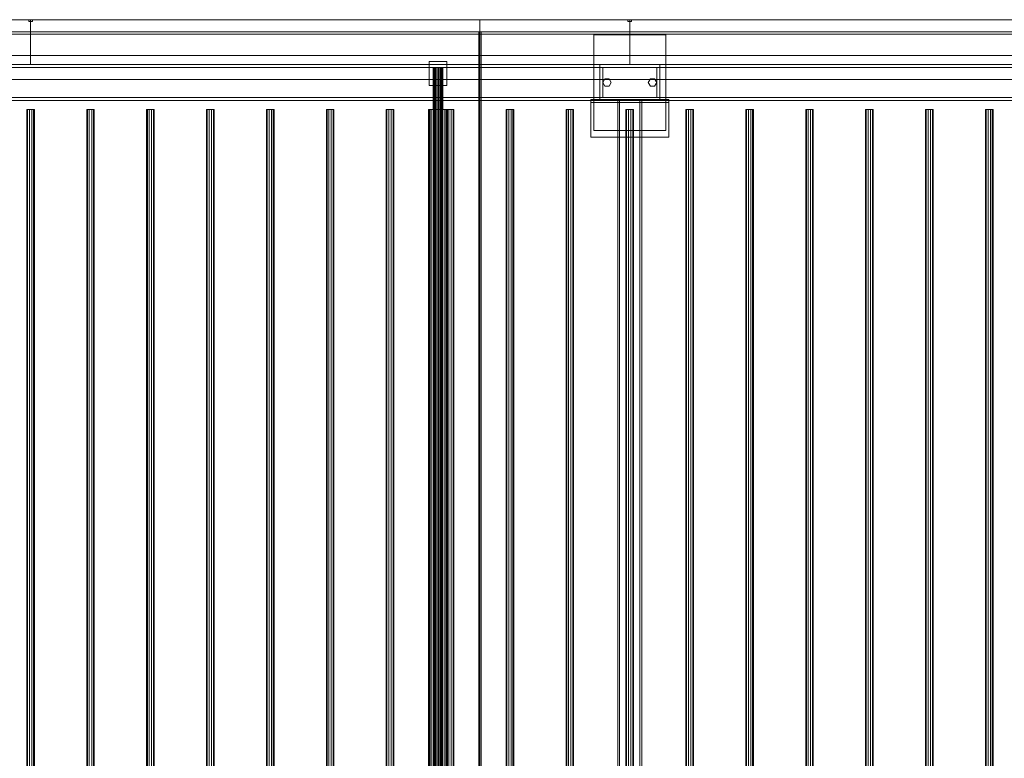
# Model space of a CAD drawing. Header units: millimetres. Extents: x -4395 to 65662, y -65530 to 6847.
# Tile 952 of 1034: x 51443 to 53086, y -17832 to -16600. Entities that reach past the tile are written whole.
import ezdxf

# ---------------------------------------------------------------- set-up
doc = ezdxf.new("R2010")
doc.units = ezdxf.units.MM
doc.layers.add('superior_secador', color=7, linetype='Continuous', lineweight=0)

msp = doc.modelspace()

# ---------------------------------------------------------------- linework, layer by layer
at = {"layer": 'superior_secador'}
for p, q in [((40461.134, -16600), (60461.134, -16600)), ((50686.134, -16600), (51461.134, -16600)), ((51211.134, -16600), (52211.134, -16600)), ((51458.134, -16603), (51458.134, -16600)), ((51458.134, -16600), (51464.134, -16600)), ((51464.134, -16603), (51458.134, -16603)), ((51461.134, -16600), (51461.134, -16675)), ((51461.134, -16600), (52461.134, -16600)), ((51464.134, -16600), (51464.134, -16603)), ((52211.134, -16600), (52211.134, -19400)), ((52211.134, -16600), (53211.134, -16600)), ((52458.134, -16603), (52458.134, -16600)), ((52458.134, -16600), (52464.134, -16600)), ((52464.134, -16603), (52458.134, -16603)), ((52461.134, -16600), (52461.134, -16675)), ((52461.134, -16600), (53461.134, -16600)), ((52464.134, -16600), (52464.134, -16603)), ((60461.134, -16620), (40461.134, -16620)), ((60461.134, -16624), (40461.134, -16624)), ((52209.134, -19380), (52209.134, -16620)), ((52209.134, -16620), (52213.134, -16620)), ((52213.134, -16620), (52213.134, -19380)), ((52401.134, -16785), (52401.134, -16625)), ((52401.134, -16625), (52521.134, -16625)), ((52521.134, -16625), (52521.134, -16785)), ((40811.134, -16660), (60111.134, -16660)), ((40461.134, -16675), (60461.134, -16675)), ((60461.134, -16680), (40461.134, -16680)), ((51461.134, -16675), (50686.134, -16675)), ((52461.134, -16675), (51461.134, -16675)), ((52126.134, -16710), (52126.134, -16670)), ((52126.134, -16670), (52156.134, -16670)), ((52133.406, -16680), (52133.134, -16680)), ((52133.134, -16680), (52133.134, -19320)), ((52134.206, -16680), (52133.406, -16680)), ((52133.406, -16680), (52133.406, -19320)), ((52135.477, -16680), (52134.206, -16680)), ((52134.206, -16680), (52134.206, -19320)), ((52137.134, -16680), (52135.477, -16680)), ((52135.477, -16680), (52135.477, -19320)), ((52139.063, -16680), (52137.134, -16680)), ((52137.134, -16680), (52137.134, -19320)), ((52141.134, -16680), (52139.063, -16680)), ((52139.063, -16680), (52139.063, -19320)), ((52143.204, -16680), (52141.134, -16680)), ((52141.134, -16680), (52141.134, -19320)), ((52145.134, -16680), (52143.204, -16680)), ((52143.204, -16680), (52143.204, -19320)), ((52146.791, -16680), (52145.134, -16680)), ((52145.134, -16680), (52145.134, -19320)), ((52148.062, -16680), (52146.791, -16680)), ((52146.791, -16680), (52146.791, -19320)), ((52148.861, -16680), (52148.062, -16680)), ((52148.062, -16680), (52148.062, -19320)), ((52148.861, -16680), (52149.134, -16680)), ((52148.861, -16680), (52148.861, -19320)), ((52149.134, -19320), (52149.134, -16680)), ((52156.134, -16670), (52156.134, -16710)), ((52411.134, -16680), (52411.134, -16675)), ((52411.134, -16675), (52511.134, -16675)), ((52511.134, -16680), (52411.134, -16680)), ((52411.134, -16730), (52411.134, -16680)), ((52411.134, -16680), (52416.134, -16680)), ((52416.134, -16680), (52416.134, -16730)), ((53461.134, -16675), (52461.134, -16675)), ((52506.134, -16730), (52506.134, -16680)), ((52506.134, -16680), (52511.134, -16680)), ((52511.134, -16675), (52511.134, -16680)), ((52511.134, -16680), (52511.134, -16730)), ((60111.134, -16700), (40811.134, -16700)), ((52156.134, -16710), (52126.134, -16710)), ((52416.134, -16705), (52419.634, -16698.938)), ((52419.634, -16711.062), (52416.134, -16705)), ((52419.634, -16698.938), (52426.634, -16698.938)), ((52426.634, -16711.062), (52419.634, -16711.062)), ((52426.634, -16698.938), (52430.134, -16705)), ((52430.134, -16705), (52426.634, -16711.062)), ((52492.134, -16705), (52495.634, -16698.938)), ((52495.634, -16711.062), (52492.134, -16705)), ((52495.634, -16698.938), (52502.634, -16698.938)), ((52502.634, -16711.062), (52495.634, -16711.062)), ((52502.634, -16698.938), (52506.134, -16705)), ((52506.134, -16705), (52502.634, -16711.062)), ((40461.134, -16730), (60461.134, -16730)), ((60461.134, -16735), (40461.134, -16735)), ((52396.134, -16738), (52396.134, -16733)), ((52396.134, -16733), (52526.134, -16733)), ((52396.134, -16796), (52396.134, -16733)), ((52526.134, -16738), (52396.134, -16738)), ((52411.134, -16735), (52411.134, -16730)), ((52411.134, -16730), (52511.134, -16730)), ((52416.134, -16730), (52411.134, -16730)), ((52511.134, -16735), (52411.134, -16735)), ((52441.134, -19265), (52441.134, -16735)), ((52441.134, -16735), (52481.134, -16735)), ((52441.134, -16735), (52444.134, -16735)), ((52444.134, -16735), (52444.134, -19265)), ((52478.134, -19265), (52478.134, -16735)), ((52478.134, -16735), (52481.134, -16735)), ((52481.134, -16735), (52481.134, -19265)), ((52511.134, -16730), (52506.134, -16730)), ((52511.134, -16730), (52511.134, -16735)), ((52526.134, -16733), (52526.134, -16738)), ((52526.134, -16733), (52526.134, -16796)), ((51455.997, -16750), (51454.784, -16750)), ((51454.784, -16750), (51454.784, -19250)), ((51459.172, -16750), (51455.997, -16750)), ((51455.997, -16750), (51455.997, -19250)), ((51463.096, -16750), (51459.172, -16750)), ((51459.172, -16750), (51459.172, -19250)), ((51466.271, -16750), (51463.096, -16750)), ((51463.096, -16750), (51463.096, -19250)), ((51466.271, -16750), (51467.484, -16750)), ((51466.271, -16750), (51466.271, -19250)), ((51467.484, -19250), (51467.484, -16750)), ((51555.997, -16750), (51554.784, -16750)), ((51554.784, -16750), (51554.784, -19250)), ((51559.172, -16750), (51555.997, -16750)), ((51555.997, -16750), (51555.997, -19250)), ((51563.096, -16750), (51559.172, -16750)), ((51559.172, -16750), (51559.172, -19250)), ((51566.271, -16750), (51563.096, -16750)), ((51563.096, -16750), (51563.096, -19250)), ((51566.271, -16750), (51567.484, -16750)), ((51566.271, -16750), (51566.271, -19250)), ((51567.484, -19250), (51567.484, -16750)), ((51655.997, -16750), (51654.784, -16750)), ((51654.784, -16750), (51654.784, -19250)), ((51659.172, -16750), (51655.997, -16750)), ((51655.997, -16750), (51655.997, -19250)), ((51663.096, -16750), (51659.172, -16750)), ((51659.172, -16750), (51659.172, -19250)), ((51666.271, -16750), (51663.096, -16750)), ((51663.096, -16750), (51663.096, -19250)), ((51666.271, -16750), (51667.484, -16750)), ((51666.271, -16750), (51666.271, -19250)), ((51667.484, -19250), (51667.484, -16750)), ((51755.997, -16750), (51754.784, -16750)), ((51754.784, -16750), (51754.784, -19250)), ((51759.172, -16750), (51755.997, -16750)), ((51755.997, -16750), (51755.997, -19250)), ((51763.096, -16750), (51759.172, -16750)), ((51759.172, -16750), (51759.172, -19250)), ((51766.271, -16750), (51763.096, -16750)), ((51763.096, -16750), (51763.096, -19250)), ((51766.271, -16750), (51767.484, -16750)), ((51766.271, -16750), (51766.271, -19250)), ((51767.484, -19250), (51767.484, -16750)), ((51855.997, -16750), (51854.784, -16750)), ((51854.784, -16750), (51854.784, -19250)), ((51859.172, -16750), (51855.997, -16750)), ((51855.997, -16750), (51855.997, -19250)), ((51863.096, -16750), (51859.172, -16750)), ((51859.172, -16750), (51859.172, -19250)), ((51866.271, -16750), (51863.096, -16750)), ((51863.096, -16750), (51863.096, -19250)), ((51866.271, -16750), (51867.484, -16750)), ((51866.271, -16750), (51866.271, -19250)), ((51867.484, -19250), (51867.484, -16750)), ((51955.997, -16750), (51954.784, -16750)), ((51954.784, -16750), (51954.784, -19250)), ((51959.172, -16750), (51955.997, -16750)), ((51955.997, -16750), (51955.997, -19250)), ((51963.096, -16750), (51959.172, -16750)), ((51959.172, -16750), (51959.172, -19250)), ((51966.271, -16750), (51963.096, -16750)), ((51963.096, -16750), (51963.096, -19250)), ((51966.271, -16750), (51967.484, -16750)), ((51966.271, -16750), (51966.271, -19250)), ((51967.484, -19250), (51967.484, -16750)), ((52055.997, -16750), (52054.784, -16750)), ((52054.784, -16750), (52054.784, -19250)), ((52059.172, -16750), (52055.997, -16750)), ((52055.997, -16750), (52055.997, -19250)), ((52063.096, -16750), (52059.172, -16750)), ((52059.172, -16750), (52059.172, -19250)), ((52066.271, -16750), (52063.096, -16750)), ((52063.096, -16750), (52063.096, -19250)), ((52066.271, -16750), (52067.484, -16750)), ((52066.271, -16750), (52066.271, -19250)), ((52067.484, -19250), (52067.484, -16750)), ((52125.679, -16750), (52125.134, -16750)), ((52125.134, -16750), (52125.134, -19250)), ((52127.277, -16750), (52125.679, -16750)), ((52125.679, -16750), (52125.679, -19250)), ((52129.82, -16750), (52127.277, -16750)), ((52127.277, -16750), (52127.277, -19250)), ((52133.134, -16750), (52129.82, -16750)), ((52129.82, -16750), (52129.82, -19250)), ((52136.993, -16750), (52133.134, -16750)), ((52133.134, -16750), (52133.134, -19250)), ((52141.134, -16750), (52136.993, -16750)), ((52136.993, -16750), (52136.993, -19250)), ((52145.275, -16750), (52141.134, -16750)), ((52141.134, -16750), (52141.134, -19250)), ((52149.134, -16750), (52145.275, -16750)), ((52145.275, -16750), (52145.275, -19250)), ((52152.448, -16750), (52149.134, -16750)), ((52149.134, -16750), (52149.134, -19250)), ((52154.99, -16750), (52152.448, -16750)), ((52152.448, -16750), (52152.448, -19250)), ((52155.997, -16750), (52154.784, -16750)), ((52154.784, -16750), (52154.784, -19250)), ((52156.589, -16750), (52154.99, -16750)), ((52154.99, -16750), (52154.99, -19250)), ((52159.172, -16750), (52155.997, -16750)), ((52155.997, -16750), (52155.997, -19250)), ((52156.589, -16750), (52157.134, -16750)), ((52156.589, -16750), (52156.589, -19250)), ((52157.134, -19250), (52157.134, -16750)), ((52163.096, -16750), (52159.172, -16750)), ((52159.172, -16750), (52159.172, -19250)), ((52166.271, -16750), (52163.096, -16750)), ((52163.096, -16750), (52163.096, -19250)), ((52166.271, -16750), (52167.484, -16750)), ((52166.271, -16750), (52166.271, -19250)), ((52167.484, -19250), (52167.484, -16750)), ((52255.997, -16750), (52254.784, -16750)), ((52254.784, -16750), (52254.784, -19250)), ((52259.172, -16750), (52255.997, -16750)), ((52255.997, -16750), (52255.997, -19250)), ((52263.096, -16750), (52259.172, -16750)), ((52259.172, -16750), (52259.172, -19250)), ((52266.271, -16750), (52263.096, -16750)), ((52263.096, -16750), (52263.096, -19250)), ((52266.271, -16750), (52267.484, -16750)), ((52266.271, -16750), (52266.271, -19250)), ((52267.484, -19250), (52267.484, -16750)), ((52355.997, -16750), (52354.784, -16750)), ((52354.784, -16750), (52354.784, -19250)), ((52359.172, -16750), (52355.997, -16750)), ((52355.997, -16750), (52355.997, -19250)), ((52363.096, -16750), (52359.172, -16750)), ((52359.172, -16750), (52359.172, -19250)), ((52366.271, -16750), (52363.096, -16750)), ((52363.096, -16750), (52363.096, -19250)), ((52366.271, -16750), (52367.484, -16750)), ((52366.271, -16750), (52366.271, -19250)), ((52367.484, -19250), (52367.484, -16750)), ((52455.997, -16750), (52454.784, -16750)), ((52454.784, -16750), (52454.784, -19250)), ((52459.172, -16750), (52455.997, -16750)), ((52455.997, -16750), (52455.997, -19250)), ((52463.096, -16750), (52459.172, -16750)), ((52459.172, -16750), (52459.172, -19250)), ((52466.271, -16750), (52463.096, -16750)), ((52463.096, -16750), (52463.096, -19250)), ((52466.271, -16750), (52467.484, -16750)), ((52466.271, -16750), (52466.271, -19250)), ((52467.484, -19250), (52467.484, -16750)), ((52555.997, -16750), (52554.784, -16750)), ((52554.784, -16750), (52554.784, -19250)), ((52559.172, -16750), (52555.997, -16750)), ((52555.997, -16750), (52555.997, -19250)), ((52563.096, -16750), (52559.172, -16750)), ((52559.172, -16750), (52559.172, -19250)), ((52566.271, -16750), (52563.096, -16750)), ((52563.096, -16750), (52563.096, -19250)), ((52566.271, -16750), (52567.484, -16750)), ((52566.271, -16750), (52566.271, -19250)), ((52567.484, -19250), (52567.484, -16750)), ((52655.997, -16750), (52654.784, -16750)), ((52654.784, -16750), (52654.784, -19250)), ((52659.172, -16750), (52655.997, -16750)), ((52655.997, -16750), (52655.997, -19250)), ((52663.096, -16750), (52659.172, -16750)), ((52659.172, -16750), (52659.172, -19250)), ((52666.271, -16750), (52663.096, -16750)), ((52663.096, -16750), (52663.096, -19250)), ((52666.271, -16750), (52667.484, -16750)), ((52666.271, -16750), (52666.271, -19250)), ((52667.484, -19250), (52667.484, -16750)), ((52755.997, -16750), (52754.784, -16750)), ((52754.784, -16750), (52754.784, -19250)), ((52759.172, -16750), (52755.997, -16750)), ((52755.997, -16750), (52755.997, -19250)), ((52763.096, -16750), (52759.172, -16750)), ((52759.172, -16750), (52759.172, -19250)), ((52766.271, -16750), (52763.096, -16750)), ((52763.096, -16750), (52763.096, -19250)), ((52766.271, -16750), (52767.484, -16750)), ((52766.271, -16750), (52766.271, -19250)), ((52767.484, -19250), (52767.484, -16750)), ((52855.997, -16750), (52854.784, -16750)), ((52854.784, -16750), (52854.784, -19250)), ((52859.172, -16750), (52855.997, -16750)), ((52855.997, -16750), (52855.997, -19250)), ((52863.096, -16750), (52859.172, -16750)), ((52859.172, -16750), (52859.172, -19250)), ((52866.271, -16750), (52863.096, -16750)), ((52863.096, -16750), (52863.096, -19250)), ((52866.271, -16750), (52867.484, -16750)), ((52866.271, -16750), (52866.271, -19250)), ((52867.484, -19250), (52867.484, -16750)), ((52955.997, -16750), (52954.784, -16750)), ((52954.784, -16750), (52954.784, -19250)), ((52959.172, -16750), (52955.997, -16750)), ((52955.997, -16750), (52955.997, -19250)), ((52963.096, -16750), (52959.172, -16750)), ((52959.172, -16750), (52959.172, -19250)), ((52966.271, -16750), (52963.096, -16750)), ((52963.096, -16750), (52963.096, -19250)), ((52966.271, -16750), (52967.484, -16750)), ((52966.271, -16750), (52966.271, -19250)), ((52967.484, -19250), (52967.484, -16750)), ((53055.997, -16750), (53054.784, -16750)), ((53054.784, -16750), (53054.784, -19250)), ((53059.172, -16750), (53055.997, -16750)), ((53055.997, -16750), (53055.997, -19250)), ((53063.096, -16750), (53059.172, -16750)), ((53059.172, -16750), (53059.172, -19250)), ((53066.271, -16750), (53063.096, -16750)), ((53063.096, -16750), (53063.096, -19250)), ((53066.271, -16750), (53067.484, -16750)), ((53066.271, -16750), (53066.271, -19250)), ((53067.484, -19250), (53067.484, -16750)), ((52521.134, -16785), (52401.134, -16785)), ((52526.134, -16796), (52396.134, -16796))]:
    msp.add_line(p, q, dxfattribs=at)

doc.saveas('drawing.dxf')
